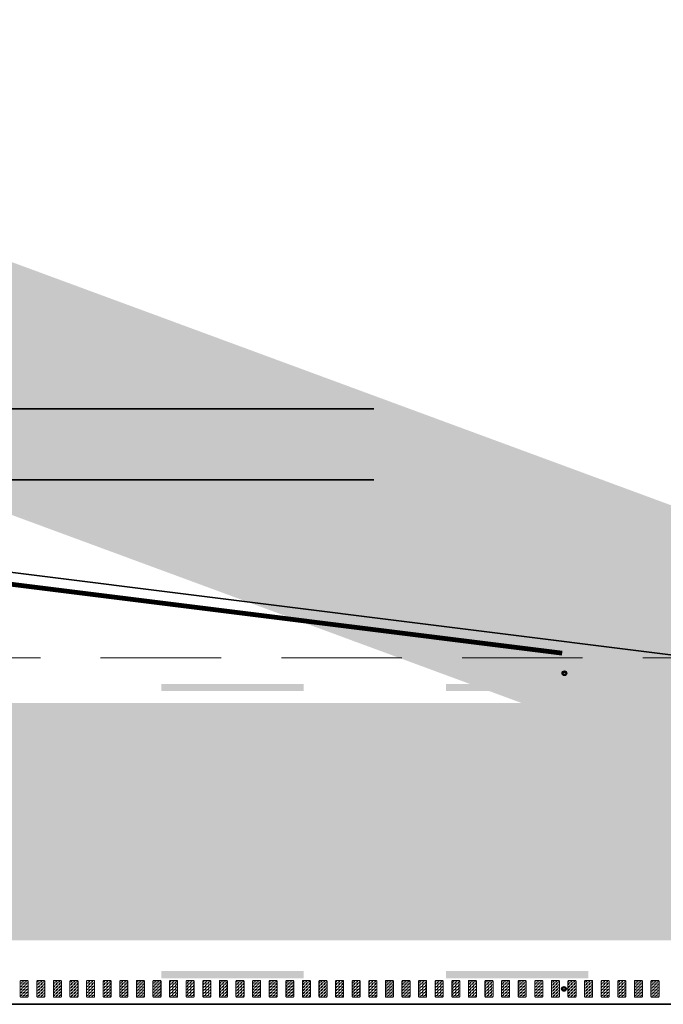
# Model space of a CAD drawing. Header units: metres. Extents: x -699 to 2316, y -1199 to 781.
# Tile 425 of 593: x 829 to 842, y -226 to -205. Entities that reach past the tile are written whole.
import ezdxf

# ---------------------------------------------------------------- set-up
doc = ezdxf.new("R2010")
doc.units = ezdxf.units.M
for name, pattern in [('HIDDENX2', [19.05, 12.7, -6.35]), ('VW-3-3_STREEP', [6, 3, -3]), ('VW-9-3_STREEP', [12, 9, -3])]:
    doc.linetypes.add(name, pattern=pattern)
for name, color, linetype, lineweight in [('N-WA-IE-MEUBILAIR_WEGMEUBILAIR-S', 7, 'Continuous', 25), ('N-WA-VW-MARKERING_DYNAMISCH-G', 7, 'Continuous', 35), ('N-WE-VH-KANTVERHARDING-G', 210, 'Continuous', 35), ('N-WE-VH-VERHARDING_BETON-G', 252, 'Continuous', 35), ('N-WE-VW-MARKERING_LANGS_STREEP_33-G', 7, 'VW-3-3_STREEP', 13), ('N-WE-VW-MARKERING_LANGS_STREEP_93-G', 7, 'VW-9-3_STREEP', 13), ('N-WE-VW-MARKERING_LANGS_STREEP_DOORGETROKKEN-G', 7, 'Continuous', 13)]:
    doc.layers.add(name, color=color, linetype=linetype, lineweight=lineweight)
doc.layers.add('X-XX-AL-TEKENBLAD_VIEWPORT-G', color=7, linetype='Continuous', lineweight=18, plot=False)
pattern_1 = [(180, (0, 63.882073), (-0.03175, -0.03175), [0.03175, -0.03175]), (270, (-0.03175, 63.882073), (0.03175, -0.03175), [0.03175, -0.03175])]

# ---------------------------------------------------------------- blocks, each defined once
blk = doc.blocks.new('SIE-WEG_GLASBOLREFLECTOR-SO')
for p, q in [((-0.38, 0), (-0.2, 0)), ((-0.14, 0.14), (-0.26, 0.26)), ((0, 0.2), (0, 0.37)), ((0.14, 0.14), (0.27, 0.26)), ((0.2, 0), (0.37, 0)), ((-0.26, -0.27), (-0.14, -0.14)), ((0, -0.38), (0, -0.2)), ((0.27, -0.27), (0.14, -0.14))]:
    blk.add_line(p, q)
for radius in [0.375, 0.2]:
    blk.add_circle((0, 0), radius)
blk = doc.blocks.new('glasbol')
at = {"layer": 'N-WA-IE-MEUBILAIR_WEGMEUBILAIR-S'}
blk.add_blockref('SIE-WEG_GLASBOLREFLECTOR-SO', (0, 0), dxfattribs=at)

msp = doc.modelspace()

# ---------------------------------------------------------------- hatches: boundary and pattern name
at = {"layer": 'N-WA-VW-MARKERING_DYNAMISCH-G', "lineweight": 9}
h = msp.add_hatch(dxfattribs=at)
h.set_pattern_fill('ZIGZAG', color=8, scale=0.01, angle=180, style=0)
h.set_pattern_definition(pattern_1)
edge = h.paths.add_edge_path()
edge.add_line((828.8517, -225.4294), (828.9817, -225.4294))
edge.add_arc((828.9817, -225.4494), 0.02, 0, 90, ccw=False)
edge.add_line((829.0017, -225.4494), (829.0017, -225.7594))
edge.add_arc((828.9817, -225.7594), 0.02, 270, 360, ccw=False)
edge.add_line((828.9817, -225.7794), (828.8517, -225.7794))
edge.add_arc((828.8517, -225.7594), 0.02, 180, 270, ccw=False)
edge.add_line((828.8317, -225.7594), (828.8317, -225.4494))
edge.add_arc((828.8517, -225.4494), 0.02, 90, 180, ccw=False)
h = msp.add_hatch(dxfattribs=at)
h.set_pattern_fill('ZIGZAG', color=8, scale=0.01, angle=180, style=0)
h.set_pattern_definition(pattern_1)
edge = h.paths.add_edge_path()
edge.add_line((829.2017, -225.4294), (829.3317, -225.4294))
edge.add_arc((829.3317, -225.4494), 0.02, 0, 90, ccw=False)
edge.add_line((829.3517, -225.4494), (829.3517, -225.7594))
edge.add_arc((829.3317, -225.7594), 0.02, 270, 360, ccw=False)
edge.add_line((829.3317, -225.7794), (829.2017, -225.7794))
edge.add_arc((829.2017, -225.7594), 0.02, 180, 270, ccw=False)
edge.add_line((829.1817, -225.7594), (829.1817, -225.4494))
edge.add_arc((829.2017, -225.4494), 0.02, 90, 180, ccw=False)
h = msp.add_hatch(dxfattribs=at)
h.set_pattern_fill('ZIGZAG', color=8, scale=0.01, angle=180, style=0)
h.set_pattern_definition(pattern_1)
edge = h.paths.add_edge_path()
edge.add_line((829.5517, -225.4294), (829.6817, -225.4294))
edge.add_arc((829.6817, -225.4494), 0.02, 0, 90, ccw=False)
edge.add_line((829.7017, -225.4494), (829.7017, -225.7594))
edge.add_arc((829.6817, -225.7594), 0.02, 270, 360, ccw=False)
edge.add_line((829.6817, -225.7794), (829.5517, -225.7794))
edge.add_arc((829.5517, -225.7594), 0.02, 180, 270, ccw=False)
edge.add_line((829.5317, -225.7594), (829.5317, -225.4494))
edge.add_arc((829.5517, -225.4494), 0.02, 90, 180, ccw=False)
h = msp.add_hatch(dxfattribs=at)
h.set_pattern_fill('ZIGZAG', color=8, scale=0.01, angle=180, style=0)
h.set_pattern_definition(pattern_1)
edge = h.paths.add_edge_path()
edge.add_line((829.9017, -225.4294), (830.0317, -225.4294))
edge.add_arc((830.0317, -225.4494), 0.02, 0, 90, ccw=False)
edge.add_line((830.0517, -225.4494), (830.0517, -225.7594))
edge.add_arc((830.0317, -225.7594), 0.02, 270, 360, ccw=False)
edge.add_line((830.0317, -225.7794), (829.9017, -225.7794))
edge.add_arc((829.9017, -225.7594), 0.02, 180, 270, ccw=False)
edge.add_line((829.8817, -225.7594), (829.8817, -225.4494))
edge.add_arc((829.9017, -225.4494), 0.02, 90, 180, ccw=False)
h = msp.add_hatch(dxfattribs=at)
h.set_pattern_fill('ZIGZAG', color=8, scale=0.01, angle=180, style=0)
h.set_pattern_definition(pattern_1)
edge = h.paths.add_edge_path()
edge.add_line((830.2517, -225.4294), (830.3817, -225.4294))
edge.add_arc((830.3817, -225.4494), 0.02, 0, 90, ccw=False)
edge.add_line((830.4017, -225.4494), (830.4017, -225.7594))
edge.add_arc((830.3817, -225.7594), 0.02, 270, 360, ccw=False)
edge.add_line((830.3817, -225.7794), (830.2517, -225.7794))
edge.add_arc((830.2517, -225.7594), 0.02, 180, 270, ccw=False)
edge.add_line((830.2317, -225.7594), (830.2317, -225.4494))
edge.add_arc((830.2517, -225.4494), 0.02, 90, 180, ccw=False)
h = msp.add_hatch(dxfattribs=at)
h.set_pattern_fill('ZIGZAG', color=8, scale=0.01, angle=180, style=0)
h.set_pattern_definition(pattern_1)
edge = h.paths.add_edge_path()
edge.add_line((830.6017, -225.4294), (830.7317, -225.4294))
edge.add_arc((830.7317, -225.4494), 0.02, 0, 90, ccw=False)
edge.add_line((830.7517, -225.4494), (830.7517, -225.7594))
edge.add_arc((830.7317, -225.7594), 0.02, 270, 360, ccw=False)
edge.add_line((830.7317, -225.7794), (830.6017, -225.7794))
edge.add_arc((830.6017, -225.7594), 0.02, 180, 270, ccw=False)
edge.add_line((830.5817, -225.7594), (830.5817, -225.4494))
edge.add_arc((830.6017, -225.4494), 0.02, 90, 180, ccw=False)
h = msp.add_hatch(dxfattribs=at)
h.set_pattern_fill('ZIGZAG', color=8, scale=0.01, angle=180, style=0)
h.set_pattern_definition(pattern_1)
edge = h.paths.add_edge_path()
edge.add_line((830.9517, -225.4294), (831.0817, -225.4294))
edge.add_arc((831.0817, -225.4494), 0.02, 0, 90, ccw=False)
edge.add_line((831.1017, -225.4494), (831.1017, -225.7594))
edge.add_arc((831.0817, -225.7594), 0.02, 270, 360, ccw=False)
edge.add_line((831.0817, -225.7794), (830.9517, -225.7794))
edge.add_arc((830.9517, -225.7594), 0.02, 180, 270, ccw=False)
edge.add_line((830.9317, -225.7594), (830.9317, -225.4494))
edge.add_arc((830.9517, -225.4494), 0.02, 90, 180, ccw=False)
h = msp.add_hatch(dxfattribs=at)
h.set_pattern_fill('ZIGZAG', color=8, scale=0.01, angle=180, style=0)
h.set_pattern_definition(pattern_1)
edge = h.paths.add_edge_path()
edge.add_line((831.3017, -225.4294), (831.4317, -225.4294))
edge.add_arc((831.4317, -225.4494), 0.02, 0, 90, ccw=False)
edge.add_line((831.4517, -225.4494), (831.4517, -225.7594))
edge.add_arc((831.4317, -225.7594), 0.02, 270, 360, ccw=False)
edge.add_line((831.4317, -225.7794), (831.3017, -225.7794))
edge.add_arc((831.3017, -225.7594), 0.02, 180, 270, ccw=False)
edge.add_line((831.2817, -225.7594), (831.2817, -225.4494))
edge.add_arc((831.3017, -225.4494), 0.02, 90, 180, ccw=False)
h = msp.add_hatch(dxfattribs=at)
h.set_pattern_fill('ZIGZAG', color=8, scale=0.01, angle=180, style=0)
h.set_pattern_definition(pattern_1)
edge = h.paths.add_edge_path()
edge.add_line((831.6517, -225.4294), (831.7817, -225.4294))
edge.add_arc((831.7817, -225.4494), 0.02, 0, 90, ccw=False)
edge.add_line((831.8017, -225.4494), (831.8017, -225.7594))
edge.add_arc((831.7817, -225.7594), 0.02, 270, 360, ccw=False)
edge.add_line((831.7817, -225.7794), (831.6517, -225.7794))
edge.add_arc((831.6517, -225.7594), 0.02, 180, 270, ccw=False)
edge.add_line((831.6317, -225.7594), (831.6317, -225.4494))
edge.add_arc((831.6517, -225.4494), 0.02, 90, 180, ccw=False)
h = msp.add_hatch(dxfattribs=at)
h.set_pattern_fill('ZIGZAG', color=8, scale=0.01, angle=180, style=0)
h.set_pattern_definition(pattern_1)
edge = h.paths.add_edge_path()
edge.add_line((832.0017, -225.4294), (832.1317, -225.4294))
edge.add_arc((832.1317, -225.4494), 0.02, 0, 90, ccw=False)
edge.add_line((832.1517, -225.4494), (832.1517, -225.7594))
edge.add_arc((832.1317, -225.7594), 0.02, 270, 360, ccw=False)
edge.add_line((832.1317, -225.7794), (832.0017, -225.7794))
edge.add_arc((832.0017, -225.7594), 0.02, 180, 270, ccw=False)
edge.add_line((831.9817, -225.7594), (831.9817, -225.4494))
edge.add_arc((832.0017, -225.4494), 0.02, 90, 180, ccw=False)
h = msp.add_hatch(dxfattribs=at)
h.set_pattern_fill('ZIGZAG', color=8, scale=0.01, angle=180, style=0)
h.set_pattern_definition(pattern_1)
edge = h.paths.add_edge_path()
edge.add_line((832.3517, -225.4294), (832.4817, -225.4294))
edge.add_arc((832.4817, -225.4494), 0.02, 0, 90, ccw=False)
edge.add_line((832.5017, -225.4494), (832.5017, -225.7594))
edge.add_arc((832.4817, -225.7594), 0.02, 270, 360, ccw=False)
edge.add_line((832.4817, -225.7794), (832.3517, -225.7794))
edge.add_arc((832.3517, -225.7594), 0.02, 180, 270, ccw=False)
edge.add_line((832.3317, -225.7594), (832.3317, -225.4494))
edge.add_arc((832.3517, -225.4494), 0.02, 90, 180, ccw=False)
h = msp.add_hatch(dxfattribs=at)
h.set_pattern_fill('ZIGZAG', color=8, scale=0.01, angle=180, style=0)
h.set_pattern_definition(pattern_1)
edge = h.paths.add_edge_path()
edge.add_line((832.7017, -225.4294), (832.8317, -225.4294))
edge.add_arc((832.8317, -225.4494), 0.02, 0, 90, ccw=False)
edge.add_line((832.8517, -225.4494), (832.8517, -225.7594))
edge.add_arc((832.8317, -225.7594), 0.02, 270, 360, ccw=False)
edge.add_line((832.8317, -225.7794), (832.7017, -225.7794))
edge.add_arc((832.7017, -225.7594), 0.02, 180, 270, ccw=False)
edge.add_line((832.6817, -225.7594), (832.6817, -225.4494))
edge.add_arc((832.7017, -225.4494), 0.02, 90, 180, ccw=False)
h = msp.add_hatch(dxfattribs=at)
h.set_pattern_fill('ZIGZAG', color=8, scale=0.01, angle=180, style=0)
h.set_pattern_definition(pattern_1)
edge = h.paths.add_edge_path()
edge.add_line((833.0517, -225.4294), (833.1817, -225.4294))
edge.add_arc((833.1817, -225.4494), 0.02, 0, 90, ccw=False)
edge.add_line((833.2017, -225.4494), (833.2017, -225.7594))
edge.add_arc((833.1817, -225.7594), 0.02, 270, 360, ccw=False)
edge.add_line((833.1817, -225.7794), (833.0517, -225.7794))
edge.add_arc((833.0517, -225.7594), 0.02, 180, 270, ccw=False)
edge.add_line((833.0317, -225.7594), (833.0317, -225.4494))
edge.add_arc((833.0517, -225.4494), 0.02, 90, 180, ccw=False)
h = msp.add_hatch(dxfattribs=at)
h.set_pattern_fill('ZIGZAG', color=8, scale=0.01, angle=180, style=0)
h.set_pattern_definition(pattern_1)
edge = h.paths.add_edge_path()
edge.add_line((833.4017, -225.4294), (833.5317, -225.4294))
edge.add_arc((833.5317, -225.4494), 0.02, 0, 90, ccw=False)
edge.add_line((833.5517, -225.4494), (833.5517, -225.7594))
edge.add_arc((833.5317, -225.7594), 0.02, 270, 360, ccw=False)
edge.add_line((833.5317, -225.7794), (833.4017, -225.7794))
edge.add_arc((833.4017, -225.7594), 0.02, 180, 270, ccw=False)
edge.add_line((833.3817, -225.7594), (833.3817, -225.4494))
edge.add_arc((833.4017, -225.4494), 0.02, 90, 180, ccw=False)
h = msp.add_hatch(dxfattribs=at)
h.set_pattern_fill('ZIGZAG', color=8, scale=0.01, angle=180, style=0)
h.set_pattern_definition(pattern_1)
edge = h.paths.add_edge_path()
edge.add_line((833.7517, -225.4294), (833.8817, -225.4294))
edge.add_arc((833.8817, -225.4494), 0.02, 0, 90, ccw=False)
edge.add_line((833.9017, -225.4494), (833.9017, -225.7594))
edge.add_arc((833.8817, -225.7594), 0.02, 270, 360, ccw=False)
edge.add_line((833.8817, -225.7794), (833.7517, -225.7794))
edge.add_arc((833.7517, -225.7594), 0.02, 180, 270, ccw=False)
edge.add_line((833.7317, -225.7594), (833.7317, -225.4494))
edge.add_arc((833.7517, -225.4494), 0.02, 90, 180, ccw=False)
h = msp.add_hatch(dxfattribs=at)
h.set_pattern_fill('ZIGZAG', color=8, scale=0.01, angle=180, style=0)
h.set_pattern_definition(pattern_1)
edge = h.paths.add_edge_path()
edge.add_line((834.1017, -225.4294), (834.2317, -225.4294))
edge.add_arc((834.2317, -225.4494), 0.02, 0, 90, ccw=False)
edge.add_line((834.2517, -225.4494), (834.2517, -225.7594))
edge.add_arc((834.2317, -225.7594), 0.02, 270, 360, ccw=False)
edge.add_line((834.2317, -225.7794), (834.1017, -225.7794))
edge.add_arc((834.1017, -225.7594), 0.02, 180, 270, ccw=False)
edge.add_line((834.0817, -225.7594), (834.0817, -225.4494))
edge.add_arc((834.1017, -225.4494), 0.02, 90, 180, ccw=False)
h = msp.add_hatch(dxfattribs=at)
h.set_pattern_fill('ZIGZAG', color=8, scale=0.01, angle=180, style=0)
h.set_pattern_definition(pattern_1)
edge = h.paths.add_edge_path()
edge.add_line((834.4517, -225.4294), (834.5817, -225.4294))
edge.add_arc((834.5817, -225.4494), 0.02, 0, 90, ccw=False)
edge.add_line((834.6017, -225.4494), (834.6017, -225.7594))
edge.add_arc((834.5817, -225.7594), 0.02, 270, 360, ccw=False)
edge.add_line((834.5817, -225.7794), (834.4517, -225.7794))
edge.add_arc((834.4517, -225.7594), 0.02, 180, 270, ccw=False)
edge.add_line((834.4317, -225.7594), (834.4317, -225.4494))
edge.add_arc((834.4517, -225.4494), 0.02, 90, 180, ccw=False)
h = msp.add_hatch(dxfattribs=at)
h.set_pattern_fill('ZIGZAG', color=8, scale=0.01, angle=180, style=0)
h.set_pattern_definition(pattern_1)
edge = h.paths.add_edge_path()
edge.add_line((834.8017, -225.4294), (834.9317, -225.4294))
edge.add_arc((834.9317, -225.4494), 0.02, 0, 90, ccw=False)
edge.add_line((834.9517, -225.4494), (834.9517, -225.7594))
edge.add_arc((834.9317, -225.7594), 0.02, 270, 360, ccw=False)
edge.add_line((834.9317, -225.7794), (834.8017, -225.7794))
edge.add_arc((834.8017, -225.7594), 0.02, 180, 270, ccw=False)
edge.add_line((834.7817, -225.7594), (834.7817, -225.4494))
edge.add_arc((834.8017, -225.4494), 0.02, 90, 180, ccw=False)
h = msp.add_hatch(dxfattribs=at)
h.set_pattern_fill('ZIGZAG', color=8, scale=0.01, angle=180, style=0)
h.set_pattern_definition(pattern_1)
edge = h.paths.add_edge_path()
edge.add_line((835.1517, -225.4294), (835.2817, -225.4294))
edge.add_arc((835.2817, -225.4494), 0.02, 0, 90, ccw=False)
edge.add_line((835.3017, -225.4494), (835.3017, -225.7594))
edge.add_arc((835.2817, -225.7594), 0.02, 270, 360, ccw=False)
edge.add_line((835.2817, -225.7794), (835.1517, -225.7794))
edge.add_arc((835.1517, -225.7594), 0.02, 180, 270, ccw=False)
edge.add_line((835.1317, -225.7594), (835.1317, -225.4494))
edge.add_arc((835.1517, -225.4494), 0.02, 90, 180, ccw=False)
h = msp.add_hatch(dxfattribs=at)
h.set_pattern_fill('ZIGZAG', color=8, scale=0.01, angle=180, style=0)
h.set_pattern_definition(pattern_1)
edge = h.paths.add_edge_path()
edge.add_line((835.5017, -225.4294), (835.6317, -225.4294))
edge.add_arc((835.6317, -225.4494), 0.02, 0, 90, ccw=False)
edge.add_line((835.6517, -225.4494), (835.6517, -225.7594))
edge.add_arc((835.6317, -225.7594), 0.02, 270, 360, ccw=False)
edge.add_line((835.6317, -225.7794), (835.5017, -225.7794))
edge.add_arc((835.5017, -225.7594), 0.02, 180, 270, ccw=False)
edge.add_line((835.4817, -225.7594), (835.4817, -225.4494))
edge.add_arc((835.5017, -225.4494), 0.02, 90, 180, ccw=False)
h = msp.add_hatch(dxfattribs=at)
h.set_pattern_fill('ZIGZAG', color=8, scale=0.01, angle=180, style=0)
h.set_pattern_definition(pattern_1)
edge = h.paths.add_edge_path()
edge.add_line((835.8517, -225.4294), (835.9817, -225.4294))
edge.add_arc((835.9817, -225.4494), 0.02, 0, 90, ccw=False)
edge.add_line((836.0017, -225.4494), (836.0017, -225.7594))
edge.add_arc((835.9817, -225.7594), 0.02, 270, 360, ccw=False)
edge.add_line((835.9817, -225.7794), (835.8517, -225.7794))
edge.add_arc((835.8517, -225.7594), 0.02, 180, 270, ccw=False)
edge.add_line((835.8317, -225.7594), (835.8317, -225.4494))
edge.add_arc((835.8517, -225.4494), 0.02, 90, 180, ccw=False)
h = msp.add_hatch(dxfattribs=at)
h.set_pattern_fill('ZIGZAG', color=8, scale=0.01, angle=180, style=0)
h.set_pattern_definition(pattern_1)
edge = h.paths.add_edge_path()
edge.add_line((836.2017, -225.4294), (836.3317, -225.4294))
edge.add_arc((836.3317, -225.4494), 0.02, 0, 90, ccw=False)
edge.add_line((836.3517, -225.4494), (836.3517, -225.7594))
edge.add_arc((836.3317, -225.7594), 0.02, 270, 360, ccw=False)
edge.add_line((836.3317, -225.7794), (836.2017, -225.7794))
edge.add_arc((836.2017, -225.7594), 0.02, 180, 270, ccw=False)
edge.add_line((836.1817, -225.7594), (836.1817, -225.4494))
edge.add_arc((836.2017, -225.4494), 0.02, 90, 180, ccw=False)
h = msp.add_hatch(dxfattribs=at)
h.set_pattern_fill('ZIGZAG', color=8, scale=0.01, angle=180, style=0)
h.set_pattern_definition(pattern_1)
edge = h.paths.add_edge_path()
edge.add_line((836.5517, -225.4294), (836.6817, -225.4294))
edge.add_arc((836.6817, -225.4494), 0.02, 0, 90, ccw=False)
edge.add_line((836.7017, -225.4494), (836.7017, -225.7594))
edge.add_arc((836.6817, -225.7594), 0.02, 270, 360, ccw=False)
edge.add_line((836.6817, -225.7794), (836.5517, -225.7794))
edge.add_arc((836.5517, -225.7594), 0.02, 180, 270, ccw=False)
edge.add_line((836.5317, -225.7594), (836.5317, -225.4494))
edge.add_arc((836.5517, -225.4494), 0.02, 90, 180, ccw=False)
h = msp.add_hatch(dxfattribs=at)
h.set_pattern_fill('ZIGZAG', color=8, scale=0.01, angle=180, style=0)
h.set_pattern_definition(pattern_1)
edge = h.paths.add_edge_path()
edge.add_line((836.9017, -225.4294), (837.0317, -225.4294))
edge.add_arc((837.0317, -225.4494), 0.02, 0, 90, ccw=False)
edge.add_line((837.0517, -225.4494), (837.0517, -225.7594))
edge.add_arc((837.0317, -225.7594), 0.02, 270, 360, ccw=False)
edge.add_line((837.0317, -225.7794), (836.9017, -225.7794))
edge.add_arc((836.9017, -225.7594), 0.02, 180, 270, ccw=False)
edge.add_line((836.8817, -225.7594), (836.8817, -225.4494))
edge.add_arc((836.9017, -225.4494), 0.02, 90, 180, ccw=False)
h = msp.add_hatch(dxfattribs=at)
h.set_pattern_fill('ZIGZAG', color=8, scale=0.01, angle=180, style=0)
h.set_pattern_definition(pattern_1)
edge = h.paths.add_edge_path()
edge.add_line((837.2517, -225.4294), (837.3817, -225.4294))
edge.add_arc((837.3817, -225.4494), 0.02, 0, 90, ccw=False)
edge.add_line((837.4017, -225.4494), (837.4017, -225.7594))
edge.add_arc((837.3817, -225.7594), 0.02, 270, 360, ccw=False)
edge.add_line((837.3817, -225.7794), (837.2517, -225.7794))
edge.add_arc((837.2517, -225.7594), 0.02, 180, 270, ccw=False)
edge.add_line((837.2317, -225.7594), (837.2317, -225.4494))
edge.add_arc((837.2517, -225.4494), 0.02, 90, 180, ccw=False)
h = msp.add_hatch(dxfattribs=at)
h.set_pattern_fill('ZIGZAG', color=8, scale=0.01, angle=180, style=0)
h.set_pattern_definition(pattern_1)
edge = h.paths.add_edge_path()
edge.add_line((837.6017, -225.4294), (837.7317, -225.4294))
edge.add_arc((837.7317, -225.4494), 0.02, 0, 90, ccw=False)
edge.add_line((837.7517, -225.4494), (837.7517, -225.7594))
edge.add_arc((837.7317, -225.7594), 0.02, 270, 360, ccw=False)
edge.add_line((837.7317, -225.7794), (837.6017, -225.7794))
edge.add_arc((837.6017, -225.7594), 0.02, 180, 270, ccw=False)
edge.add_line((837.5817, -225.7594), (837.5817, -225.4494))
edge.add_arc((837.6017, -225.4494), 0.02, 90, 180, ccw=False)
h = msp.add_hatch(dxfattribs=at)
h.set_pattern_fill('ZIGZAG', color=8, scale=0.01, angle=180, style=0)
h.set_pattern_definition(pattern_1)
edge = h.paths.add_edge_path()
edge.add_line((837.9517, -225.4294), (838.0817, -225.4294))
edge.add_arc((838.0817, -225.4494), 0.02, 0, 90, ccw=False)
edge.add_line((838.1017, -225.4494), (838.1017, -225.7594))
edge.add_arc((838.0817, -225.7594), 0.02, 270, 360, ccw=False)
edge.add_line((838.0817, -225.7794), (837.9517, -225.7794))
edge.add_arc((837.9517, -225.7594), 0.02, 180, 270, ccw=False)
edge.add_line((837.9317, -225.7594), (837.9317, -225.4494))
edge.add_arc((837.9517, -225.4494), 0.02, 90, 180, ccw=False)
h = msp.add_hatch(dxfattribs=at)
h.set_pattern_fill('ZIGZAG', color=8, scale=0.01, angle=180, style=0)
h.set_pattern_definition(pattern_1)
edge = h.paths.add_edge_path()
edge.add_line((838.3017, -225.4294), (838.4317, -225.4294))
edge.add_arc((838.4317, -225.4494), 0.02, 0, 90, ccw=False)
edge.add_line((838.4517, -225.4494), (838.4517, -225.7594))
edge.add_arc((838.4317, -225.7594), 0.02, 270, 360, ccw=False)
edge.add_line((838.4317, -225.7794), (838.3017, -225.7794))
edge.add_arc((838.3017, -225.7594), 0.02, 180, 270, ccw=False)
edge.add_line((838.2817, -225.7594), (838.2817, -225.4494))
edge.add_arc((838.3017, -225.4494), 0.02, 90, 180, ccw=False)
h = msp.add_hatch(dxfattribs=at)
h.set_pattern_fill('ZIGZAG', color=8, scale=0.01, angle=180, style=0)
h.set_pattern_definition(pattern_1)
edge = h.paths.add_edge_path()
edge.add_line((838.6517, -225.4294), (838.7817, -225.4294))
edge.add_arc((838.7817, -225.4494), 0.02, 0, 90, ccw=False)
edge.add_line((838.8017, -225.4494), (838.8017, -225.7594))
edge.add_arc((838.7817, -225.7594), 0.02, 270, 360, ccw=False)
edge.add_line((838.7817, -225.7794), (838.6517, -225.7794))
edge.add_arc((838.6517, -225.7594), 0.02, 180, 270, ccw=False)
edge.add_line((838.6317, -225.7594), (838.6317, -225.4494))
edge.add_arc((838.6517, -225.4494), 0.02, 90, 180, ccw=False)
h = msp.add_hatch(dxfattribs=at)
h.set_pattern_fill('ZIGZAG', color=8, scale=0.01, angle=180, style=0)
h.set_pattern_definition(pattern_1)
edge = h.paths.add_edge_path()
edge.add_line((839.0017, -225.4294), (839.1317, -225.4294))
edge.add_arc((839.1317, -225.4494), 0.02, 0, 90, ccw=False)
edge.add_line((839.1517, -225.4494), (839.1517, -225.7594))
edge.add_arc((839.1317, -225.7594), 0.02, 270, 360, ccw=False)
edge.add_line((839.1317, -225.7794), (839.0017, -225.7794))
edge.add_arc((839.0017, -225.7594), 0.02, 180, 270, ccw=False)
edge.add_line((838.9817, -225.7594), (838.9817, -225.4494))
edge.add_arc((839.0017, -225.4494), 0.02, 90, 180, ccw=False)
h = msp.add_hatch(dxfattribs=at)
h.set_pattern_fill('ZIGZAG', color=8, scale=0.01, angle=180, style=0)
h.set_pattern_definition(pattern_1)
edge = h.paths.add_edge_path()
edge.add_line((839.3517, -225.4294), (839.4817, -225.4294))
edge.add_arc((839.4817, -225.4494), 0.02, 0, 90, ccw=False)
edge.add_line((839.5017, -225.4494), (839.5017, -225.7594))
edge.add_arc((839.4817, -225.7594), 0.02, 270, 360, ccw=False)
edge.add_line((839.4817, -225.7794), (839.3517, -225.7794))
edge.add_arc((839.3517, -225.7594), 0.02, 180, 270, ccw=False)
edge.add_line((839.3317, -225.7594), (839.3317, -225.4494))
edge.add_arc((839.3517, -225.4494), 0.02, 90, 180, ccw=False)
h = msp.add_hatch(dxfattribs=at)
h.set_pattern_fill('ZIGZAG', color=8, scale=0.01, angle=180, style=0)
h.set_pattern_definition(pattern_1)
edge = h.paths.add_edge_path()
edge.add_line((839.7017, -225.4294), (839.8317, -225.4294))
edge.add_arc((839.8317, -225.4494), 0.02, 0, 90, ccw=False)
edge.add_line((839.8517, -225.4494), (839.8517, -225.7594))
edge.add_arc((839.8317, -225.7594), 0.02, 270, 360, ccw=False)
edge.add_line((839.8317, -225.7794), (839.7017, -225.7794))
edge.add_arc((839.7017, -225.7594), 0.02, 180, 270, ccw=False)
edge.add_line((839.6817, -225.7594), (839.6817, -225.4494))
edge.add_arc((839.7017, -225.4494), 0.02, 90, 180, ccw=False)
h = msp.add_hatch(dxfattribs=at)
h.set_pattern_fill('ZIGZAG', color=8, scale=0.01, angle=180, style=0)
h.set_pattern_definition(pattern_1)
edge = h.paths.add_edge_path()
edge.add_line((840.0517, -225.4294), (840.1817, -225.4294))
edge.add_arc((840.1817, -225.4494), 0.02, 0, 90, ccw=False)
edge.add_line((840.2017, -225.4494), (840.2017, -225.7594))
edge.add_arc((840.1817, -225.7594), 0.02, 270, 360, ccw=False)
edge.add_line((840.1817, -225.7794), (840.0517, -225.7794))
edge.add_arc((840.0517, -225.7594), 0.02, 180, 270, ccw=False)
edge.add_line((840.0317, -225.7594), (840.0317, -225.4494))
edge.add_arc((840.0517, -225.4494), 0.02, 90, 180, ccw=False)
h = msp.add_hatch(dxfattribs=at)
h.set_pattern_fill('ZIGZAG', color=8, scale=0.01, angle=180, style=0)
h.set_pattern_definition(pattern_1)
edge = h.paths.add_edge_path()
edge.add_line((840.4017, -225.4294), (840.5317, -225.4294))
edge.add_arc((840.5317, -225.4494), 0.02, 0, 90, ccw=False)
edge.add_line((840.5517, -225.4494), (840.5517, -225.7594))
edge.add_arc((840.5317, -225.7594), 0.02, 270, 360, ccw=False)
edge.add_line((840.5317, -225.7794), (840.4017, -225.7794))
edge.add_arc((840.4017, -225.7594), 0.02, 180, 270, ccw=False)
edge.add_line((840.3817, -225.7594), (840.3817, -225.4494))
edge.add_arc((840.4017, -225.4494), 0.02, 90, 180, ccw=False)
h = msp.add_hatch(dxfattribs=at)
h.set_pattern_fill('ZIGZAG', color=8, scale=0.01, angle=180, style=0)
h.set_pattern_definition(pattern_1)
edge = h.paths.add_edge_path()
edge.add_line((840.7517, -225.4294), (840.8817, -225.4294))
edge.add_arc((840.8817, -225.4494), 0.02, 0, 90, ccw=False)
edge.add_line((840.9017, -225.4494), (840.9017, -225.7594))
edge.add_arc((840.8817, -225.7594), 0.02, 270, 360, ccw=False)
edge.add_line((840.8817, -225.7794), (840.7517, -225.7794))
edge.add_arc((840.7517, -225.7594), 0.02, 180, 270, ccw=False)
edge.add_line((840.7317, -225.7594), (840.7317, -225.4494))
edge.add_arc((840.7517, -225.4494), 0.02, 90, 180, ccw=False)
h = msp.add_hatch(dxfattribs=at)
h.set_pattern_fill('ZIGZAG', color=8, scale=0.01, angle=180, style=0)
h.set_pattern_definition(pattern_1)
edge = h.paths.add_edge_path()
edge.add_line((841.1017, -225.4294), (841.2317, -225.4294))
edge.add_arc((841.2317, -225.4494), 0.02, 0, 90, ccw=False)
edge.add_line((841.2517, -225.4494), (841.2517, -225.7594))
edge.add_arc((841.2317, -225.7594), 0.02, 270, 360, ccw=False)
edge.add_line((841.2317, -225.7794), (841.1017, -225.7794))
edge.add_arc((841.1017, -225.7594), 0.02, 180, 270, ccw=False)
edge.add_line((841.0817, -225.7594), (841.0817, -225.4494))
edge.add_arc((841.1017, -225.4494), 0.02, 90, 180, ccw=False)
h = msp.add_hatch(dxfattribs=at)
h.set_pattern_fill('ZIGZAG', color=8, scale=0.01, angle=180, style=0)
h.set_pattern_definition(pattern_1)
edge = h.paths.add_edge_path()
edge.add_line((841.4517, -225.4294), (841.5817, -225.4294))
edge.add_arc((841.5817, -225.4494), 0.02, 0, 90, ccw=False)
edge.add_line((841.6017, -225.4494), (841.6017, -225.7594))
edge.add_arc((841.5817, -225.7594), 0.02, 270, 360, ccw=False)
edge.add_line((841.5817, -225.7794), (841.4517, -225.7794))
edge.add_arc((841.4517, -225.7594), 0.02, 180, 270, ccw=False)
edge.add_line((841.4317, -225.7594), (841.4317, -225.4494))
edge.add_arc((841.4517, -225.4494), 0.02, 90, 180, ccw=False)
h = msp.add_hatch(dxfattribs=at)
h.set_pattern_fill('ZIGZAG', color=8, scale=0.01, angle=180, style=0)
h.set_pattern_definition(pattern_1)
edge = h.paths.add_edge_path()
edge.add_line((841.8017, -225.4294), (841.9317, -225.4294))
edge.add_arc((841.9317, -225.4494), 0.02, 0, 90, ccw=False)
edge.add_line((841.9517, -225.4494), (841.9517, -225.7594))
edge.add_arc((841.9317, -225.7594), 0.02, 270, 360, ccw=False)
edge.add_line((841.9317, -225.7794), (841.8017, -225.7794))
edge.add_arc((841.8017, -225.7594), 0.02, 180, 270, ccw=False)
edge.add_line((841.7817, -225.7594), (841.7817, -225.4494))
edge.add_arc((841.8017, -225.4494), 0.02, 90, 180, ccw=False)
h = msp.add_hatch(dxfattribs=at)
h.set_pattern_fill('ZIGZAG', color=8, scale=0.01, angle=180, style=0)
h.set_pattern_definition(pattern_1)
edge = h.paths.add_edge_path()
edge.add_line((842.1517, -225.4294), (842.2817, -225.4294))
edge.add_arc((842.2817, -225.4494), 0.02, 0, 90, ccw=False)
edge.add_line((842.3017, -225.4494), (842.3017, -225.7594))
edge.add_arc((842.2817, -225.7594), 0.02, 270, 360, ccw=False)
edge.add_line((842.2817, -225.7794), (842.1517, -225.7794))
edge.add_arc((842.1517, -225.7594), 0.02, 180, 270, ccw=False)
edge.add_line((842.1317, -225.7594), (842.1317, -225.4494))
edge.add_arc((842.1517, -225.4494), 0.02, 90, 180, ccw=False)

# ---------------------------------------------------------------- linework, layer by layer
at = {"layer": 'N-WA-VW-MARKERING_DYNAMISCH-G', "color": 8, "lineweight": 9}
for points in [[(828.8517, -225.4294), (828.9817, -225.4294, -0.4142136), (829.0017, -225.4494), (829.0017, -225.7594, -0.4142136), (828.9817, -225.7794), (828.8517, -225.7794, -0.4142136), (828.8317, -225.7594), (828.8317, -225.4494, -0.4142136)], [(829.2017, -225.4294), (829.3317, -225.4294, -0.4142136), (829.3517, -225.4494), (829.3517, -225.7594, -0.4142136), (829.3317, -225.7794), (829.2017, -225.7794, -0.4142136), (829.1817, -225.7594), (829.1817, -225.4494, -0.4142136)], [(829.5517, -225.4294), (829.6817, -225.4294, -0.4142136), (829.7017, -225.4494), (829.7017, -225.7594, -0.4142136), (829.6817, -225.7794), (829.5517, -225.7794, -0.4142136), (829.5317, -225.7594), (829.5317, -225.4494, -0.4142136)], [(829.9017, -225.4294), (830.0317, -225.4294, -0.4142136), (830.0517, -225.4494), (830.0517, -225.7594, -0.4142136), (830.0317, -225.7794), (829.9017, -225.7794, -0.4142136), (829.8817, -225.7594), (829.8817, -225.4494, -0.4142136)], [(830.2517, -225.4294), (830.3817, -225.4294, -0.4142136), (830.4017, -225.4494), (830.4017, -225.7594, -0.4142136), (830.3817, -225.7794), (830.2517, -225.7794, -0.4142136), (830.2317, -225.7594), (830.2317, -225.4494, -0.4142136)], [(830.6017, -225.4294), (830.7317, -225.4294, -0.4142136), (830.7517, -225.4494), (830.7517, -225.7594, -0.4142136), (830.7317, -225.7794), (830.6017, -225.7794, -0.4142136), (830.5817, -225.7594), (830.5817, -225.4494, -0.4142136)], [(830.9517, -225.4294), (831.0817, -225.4294, -0.4142136), (831.1017, -225.4494), (831.1017, -225.7594, -0.4142136), (831.0817, -225.7794), (830.9517, -225.7794, -0.4142136), (830.9317, -225.7594), (830.9317, -225.4494, -0.4142136)], [(831.3017, -225.4294), (831.4317, -225.4294, -0.4142136), (831.4517, -225.4494), (831.4517, -225.7594, -0.4142136), (831.4317, -225.7794), (831.3017, -225.7794, -0.4142136), (831.2817, -225.7594), (831.2817, -225.4494, -0.4142136)], [(831.6517, -225.4294), (831.7817, -225.4294, -0.4142136), (831.8017, -225.4494), (831.8017, -225.7594, -0.4142136), (831.7817, -225.7794), (831.6517, -225.7794, -0.4142136), (831.6317, -225.7594), (831.6317, -225.4494, -0.4142136)], [(832.0017, -225.4294), (832.1317, -225.4294, -0.4142136), (832.1517, -225.4494), (832.1517, -225.7594, -0.4142136), (832.1317, -225.7794), (832.0017, -225.7794, -0.4142136), (831.9817, -225.7594), (831.9817, -225.4494, -0.4142136)], [(832.3517, -225.4294), (832.4817, -225.4294, -0.4142136), (832.5017, -225.4494), (832.5017, -225.7594, -0.4142136), (832.4817, -225.7794), (832.3517, -225.7794, -0.4142136), (832.3317, -225.7594), (832.3317, -225.4494, -0.4142136)], [(832.7017, -225.4294), (832.8317, -225.4294, -0.4142136), (832.8517, -225.4494), (832.8517, -225.7594, -0.4142136), (832.8317, -225.7794), (832.7017, -225.7794, -0.4142136), (832.6817, -225.7594), (832.6817, -225.4494, -0.4142136)], [(833.0517, -225.4294), (833.1817, -225.4294, -0.4142136), (833.2017, -225.4494), (833.2017, -225.7594, -0.4142136), (833.1817, -225.7794), (833.0517, -225.7794, -0.4142136), (833.0317, -225.7594), (833.0317, -225.4494, -0.4142136)], [(833.4017, -225.4294), (833.5317, -225.4294, -0.4142136), (833.5517, -225.4494), (833.5517, -225.7594, -0.4142136), (833.5317, -225.7794), (833.4017, -225.7794, -0.4142136), (833.3817, -225.7594), (833.3817, -225.4494, -0.4142136)], [(833.7517, -225.4294), (833.8817, -225.4294, -0.4142136), (833.9017, -225.4494), (833.9017, -225.7594, -0.4142136), (833.8817, -225.7794), (833.7517, -225.7794, -0.4142136), (833.7317, -225.7594), (833.7317, -225.4494, -0.4142136)], [(834.1017, -225.4294), (834.2317, -225.4294, -0.4142136), (834.2517, -225.4494), (834.2517, -225.7594, -0.4142136), (834.2317, -225.7794), (834.1017, -225.7794, -0.4142136), (834.0817, -225.7594), (834.0817, -225.4494, -0.4142136)], [(834.4517, -225.4294), (834.5817, -225.4294, -0.4142136), (834.6017, -225.4494), (834.6017, -225.7594, -0.4142136), (834.5817, -225.7794), (834.4517, -225.7794, -0.4142136), (834.4317, -225.7594), (834.4317, -225.4494, -0.4142136)], [(834.8017, -225.4294), (834.9317, -225.4294, -0.4142136), (834.9517, -225.4494), (834.9517, -225.7594, -0.4142136), (834.9317, -225.7794), (834.8017, -225.7794, -0.4142136), (834.7817, -225.7594), (834.7817, -225.4494, -0.4142136)], [(835.1517, -225.4294), (835.2817, -225.4294, -0.4142136), (835.3017, -225.4494), (835.3017, -225.7594, -0.4142136), (835.2817, -225.7794), (835.1517, -225.7794, -0.4142136), (835.1317, -225.7594), (835.1317, -225.4494, -0.4142136)], [(835.5017, -225.4294), (835.6317, -225.4294, -0.4142136), (835.6517, -225.4494), (835.6517, -225.7594, -0.4142136), (835.6317, -225.7794), (835.5017, -225.7794, -0.4142136), (835.4817, -225.7594), (835.4817, -225.4494, -0.4142136)], [(835.8517, -225.4294), (835.9817, -225.4294, -0.4142136), (836.0017, -225.4494), (836.0017, -225.7594, -0.4142136), (835.9817, -225.7794), (835.8517, -225.7794, -0.4142136), (835.8317, -225.7594), (835.8317, -225.4494, -0.4142136)], [(836.2017, -225.4294), (836.3317, -225.4294, -0.4142136), (836.3517, -225.4494), (836.3517, -225.7594, -0.4142136), (836.3317, -225.7794), (836.2017, -225.7794, -0.4142136), (836.1817, -225.7594), (836.1817, -225.4494, -0.4142136)], [(836.5517, -225.4294), (836.6817, -225.4294, -0.4142136), (836.7017, -225.4494), (836.7017, -225.7594, -0.4142136), (836.6817, -225.7794), (836.5517, -225.7794, -0.4142136), (836.5317, -225.7594), (836.5317, -225.4494, -0.4142136)], [(836.9017, -225.4294), (837.0317, -225.4294, -0.4142136), (837.0517, -225.4494), (837.0517, -225.7594, -0.4142136), (837.0317, -225.7794), (836.9017, -225.7794, -0.4142136), (836.8817, -225.7594), (836.8817, -225.4494, -0.4142136)], [(837.2517, -225.4294), (837.3817, -225.4294, -0.4142136), (837.4017, -225.4494), (837.4017, -225.7594, -0.4142136), (837.3817, -225.7794), (837.2517, -225.7794, -0.4142136), (837.2317, -225.7594), (837.2317, -225.4494, -0.4142136)], [(837.6017, -225.4294), (837.7317, -225.4294, -0.4142136), (837.7517, -225.4494), (837.7517, -225.7594, -0.4142136), (837.7317, -225.7794), (837.6017, -225.7794, -0.4142136), (837.5817, -225.7594), (837.5817, -225.4494, -0.4142136)], [(837.9517, -225.4294), (838.0817, -225.4294, -0.4142136), (838.1017, -225.4494), (838.1017, -225.7594, -0.4142136), (838.0817, -225.7794), (837.9517, -225.7794, -0.4142136), (837.9317, -225.7594), (837.9317, -225.4494, -0.4142136)], [(838.3017, -225.4294), (838.4317, -225.4294, -0.4142136), (838.4517, -225.4494), (838.4517, -225.7594, -0.4142136), (838.4317, -225.7794), (838.3017, -225.7794, -0.4142136), (838.2817, -225.7594), (838.2817, -225.4494, -0.4142136)], [(838.6517, -225.4294), (838.7817, -225.4294, -0.4142136), (838.8017, -225.4494), (838.8017, -225.7594, -0.4142136), (838.7817, -225.7794), (838.6517, -225.7794, -0.4142136), (838.6317, -225.7594), (838.6317, -225.4494, -0.4142136)], [(839.0017, -225.4294), (839.1317, -225.4294, -0.4142136), (839.1517, -225.4494), (839.1517, -225.7594, -0.4142136), (839.1317, -225.7794), (839.0017, -225.7794, -0.4142136), (838.9817, -225.7594), (838.9817, -225.4494, -0.4142136)], [(839.3517, -225.4294), (839.4817, -225.4294, -0.4142136), (839.5017, -225.4494), (839.5017, -225.7594, -0.4142136), (839.4817, -225.7794), (839.3517, -225.7794, -0.4142136), (839.3317, -225.7594), (839.3317, -225.4494, -0.4142136)], [(839.7017, -225.4294), (839.8317, -225.4294, -0.4142136), (839.8517, -225.4494), (839.8517, -225.7594, -0.4142136), (839.8317, -225.7794), (839.7017, -225.7794, -0.4142136), (839.6817, -225.7594), (839.6817, -225.4494, -0.4142136)], [(840.0517, -225.4294), (840.1817, -225.4294, -0.4142136), (840.2017, -225.4494), (840.2017, -225.7594, -0.4142136), (840.1817, -225.7794), (840.0517, -225.7794, -0.4142136), (840.0317, -225.7594), (840.0317, -225.4494, -0.4142136)], [(840.4017, -225.4294), (840.5317, -225.4294, -0.4142136), (840.5517, -225.4494), (840.5517, -225.7594, -0.4142136), (840.5317, -225.7794), (840.4017, -225.7794, -0.4142136), (840.3817, -225.7594), (840.3817, -225.4494, -0.4142136)], [(840.7517, -225.4294), (840.8817, -225.4294, -0.4142136), (840.9017, -225.4494), (840.9017, -225.7594, -0.4142136), (840.8817, -225.7794), (840.7517, -225.7794, -0.4142136), (840.7317, -225.7594), (840.7317, -225.4494, -0.4142136)], [(841.1017, -225.4294), (841.2317, -225.4294, -0.4142136), (841.2517, -225.4494), (841.2517, -225.7594, -0.4142136), (841.2317, -225.7794), (841.1017, -225.7794, -0.4142136), (841.0817, -225.7594), (841.0817, -225.4494, -0.4142136)], [(841.4517, -225.4294), (841.5817, -225.4294, -0.4142136), (841.6017, -225.4494), (841.6017, -225.7594, -0.4142136), (841.5817, -225.7794), (841.4517, -225.7794, -0.4142136), (841.4317, -225.7594), (841.4317, -225.4494, -0.4142136)], [(841.8017, -225.4294), (841.9317, -225.4294, -0.4142136), (841.9517, -225.4494), (841.9517, -225.7594, -0.4142136), (841.9317, -225.7794), (841.8017, -225.7794, -0.4142136), (841.7817, -225.7594), (841.7817, -225.4494, -0.4142136)], [(842.1517, -225.4294), (842.2817, -225.4294, -0.4142136), (842.3017, -225.4494), (842.3017, -225.7594, -0.4142136), (842.2817, -225.7794), (842.1517, -225.7794, -0.4142136), (842.1317, -225.7594), (842.1317, -225.4494, -0.4142136)]]:
    msp.add_lwpolyline(points, format="xyb", close=True, dxfattribs=at)
at = {"layer": 'N-WE-VH-KANTVERHARDING-G'}
for p, q in [((821.0688, -215.8794), (843.0688, -218.6294)), ((758.069, -225.9294), (853.2321, -225.9294))]:
    msp.add_line(p, q, dxfattribs=at)
at = {"layer": 'N-WE-VH-KANTVERHARDING-G', "color": 8, "linetype": 'HIDDENX2', "lineweight": 5, "ltscale": 0.2}
msp.add_line((769.5688, -218.6294), (843.0688, -218.6294), dxfattribs=at)
at = {"layer": 'N-WE-VH-VERHARDING_BETON-G'}
for p, q in [((818.9843, -213.3794), (836.2887, -213.3794)), ((819.0688, -214.8794), (836.2887, -214.8794))]:
    msp.add_line(p, q, dxfattribs=at)
at = {"layer": 'N-WE-VW-MARKERING_LANGS_STREEP_33-G', "color": 253, "linetype": 'Continuous'}
for points in [[(831.8116, -219.1794), (834.8116, -219.1794), (831.8116, -219.3294), (834.8116, -219.3294)], [(837.8116, -219.1794), (840.8116, -219.1794), (837.8116, -219.3294), (840.8116, -219.3294)], [(831.8116, -225.3794), (834.8116, -225.3794), (831.8116, -225.2294), (834.8116, -225.2294)], [(837.8116, -225.3794), (840.8116, -225.3794), (837.8116, -225.2294), (840.8116, -225.2294)]]:
    msp.add_solid(points, dxfattribs=at)
at = {"layer": 'N-WE-VW-MARKERING_LANGS_STREEP_93-G', "color": 253, "linetype": 'Continuous'}
for points in [[(831.8116, -222.0794), (840.8116, -222.0794), (831.8116, -222.1794), (840.8116, -222.1794)], [(831.8116, -222.4794), (840.8116, -222.4794), (831.8116, -222.3794), (840.8116, -222.3794)]]:
    msp.add_solid(points, dxfattribs=at)
at = {"layer": 'N-WE-VW-MARKERING_LANGS_STREEP_DOORGETROKKEN-G', "color": 253, "const_width": 0.1}
msp.add_lwpolyline([(811.0688, -216.1294), (821.0532, -216.1294), (840.2594, -218.5302)], dxfattribs=at)
at = {"layer": 'X-XX-AL-TEKENBLAD_VIEWPORT-G', "color": 3, "const_width": 5}
msp.add_lwpolyline([(853.2321, -222.0135), (758.069, -186.9347)], dxfattribs=at)
msp.add_lwpolyline([(758.069, -186.9347), (852.8116, -186.9347), (852.8116, -222.0794), (758.069, -222.0794)], close=True, dxfattribs=at)

# ---------------------------------------------------------------- block references
at = {"layer": 'N-WA-IE-MEUBILAIR_WEGMEUBILAIR-S', "xscale": 0.1333332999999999, "yscale": 0.1333332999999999, "zscale": 0.1333332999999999, "rotation": 0.1723155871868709}
for p in [(840.3075, -218.9544), (840.2975, -225.6044)]:
    msp.add_blockref('glasbol', p, dxfattribs=at)

doc.saveas('drawing.dxf')
